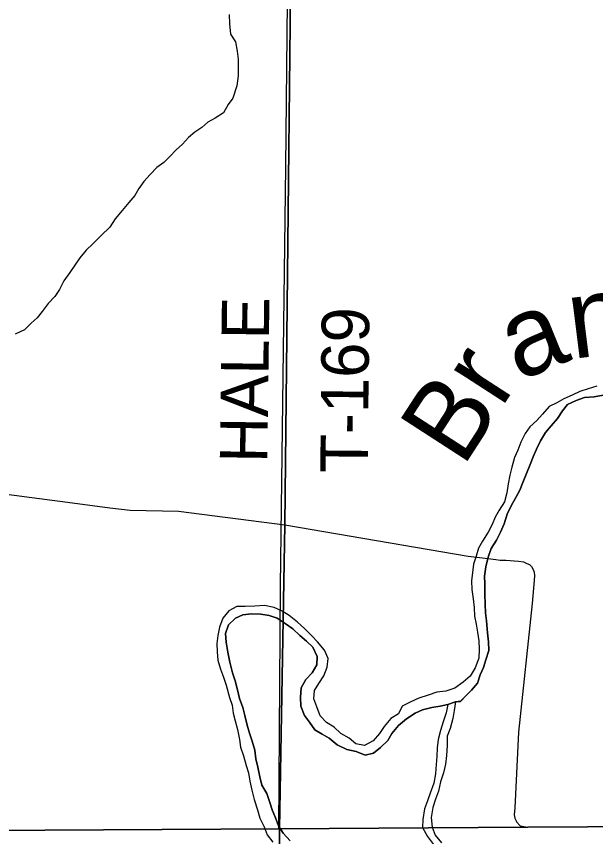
# Model space of a CAD drawing. Extents: x 1857828 to 2277390, y 930619 to 1324581.
# Drawn here: x 2058380 to 2062038, y 1193051 to 1198236 of the extents above; entities that cross this region are included whole.
import ezdxf

# ---------------------------------------------------------------- set-up
doc = ezdxf.new("R2010")
doc.units = 0
for name, color, linetype in [('GM_X_Major_River', 7, 'Continuous'), ('GM_X_Major_River_Text', 7, 'Continuous'), ('GM_X_Minor_River', 7, 'Continuous'), ('GM_X_Section', 7, 'Continuous'), ('GM_X_Township', 7, 'Continuous'), ('GM_X_Township_Road', 7, 'Continuous'), ('GM_X_Township_Road_Text', 7, 'Continuous')]:
    doc.layers.add(name, color=color, linetype=linetype)

msp = doc.modelspace()

# ---------------------------------------------------------------- linework, layer by layer
at = {"layer": 'GM_X_Major_River'}
for points in [[(2062045.2, 1195898.3), (2061991.2, 1195882.2), (2061939.3, 1195864.1), (2061891.3, 1195841.9), (2061837.4, 1195817.8), (2061793.4, 1195793.7), (2061745.5, 1195769.6), (2061703.6, 1195721.4), (2061667.7, 1195681.2), (2061623.7, 1195641.1), (2061593.8, 1195598.9), (2061566, 1195544.8), (2061548.1, 1195494.6), (2061526.2, 1195448.5), (2061508.3, 1195386.3), (2061496.4, 1195336.2), (2061486.6, 1195282.1), (2061478.7, 1195223.9), (2061462.8, 1195167.7), (2061428.9, 1195115.6), (2061403, 1195071.4), (2061385.1, 1195023.3), (2061359.2, 1194975.1), (2061323.4, 1194918.9), (2061299.5, 1194874.8), (2061283.6, 1194824.7), (2061267.7, 1194772.5), (2061259.8, 1194720.4), (2061253.9, 1194668.3), (2061256.1, 1194614.1), (2061264.2, 1194554), (2061270.3, 1194499.9), (2061272.5, 1194443.8), (2061284.6, 1194393.6), (2061292.7, 1194343.5), (2061300.8, 1194289.4), (2061302.9, 1194235.3), (2061301.1, 1194179.2), (2061277.2, 1194119), (2061245.3, 1194064.8), (2061201.4, 1194026.6), (2061149.5, 1193990.5), (2061091.5, 1193970.4), (2061035.5, 1193964.3), (2060981.6, 1193946.1), (2060921.6, 1193926), (2060871.7, 1193903.9), (2060815.7, 1193875.8), (2060793.8, 1193827.6), (2060743.9, 1193797.5), (2060702, 1193747.3), (2060674.1, 1193703.1), (2060634.2, 1193657), (2060578.3, 1193626.8), (2060524.2, 1193636.8), (2060482.2, 1193672.8), (2060428.1, 1193702.8), (2060386, 1193742.8), (2060337.9, 1193772.8)], [(2062085.3, 1195842.2), (2062029.4, 1195832.1), (2061967.4, 1195828), (2061915.4, 1195807.9), (2061861.4, 1195783.8), (2061829.5, 1195743.6), (2061797.6, 1195693.5), (2061757.7, 1195647.3), (2061721.8, 1195605.1), (2061690, 1195553), (2061666.1, 1195500.8), (2061644.2, 1195452.7), (2061624.3, 1195402.5), (2061602.4, 1195346.4), (2061578.5, 1195290.2), (2061560.7, 1195242.1), (2061534.8, 1195193.9), (2061504.9, 1195141.7), (2061479, 1195089.6), (2061461.1, 1195029.4), (2061437.3, 1194975.2), (2061413.4, 1194925.1), (2061379.5, 1194872.9), (2061359.6, 1194816.8), (2061345.7, 1194756.6), (2061335.9, 1194698.4), (2061338, 1194648.3), (2061338.1, 1194584.2), (2061340.3, 1194520), (2061342.4, 1194465.9), (2061348.5, 1194415.8), (2061354.7, 1194339.6), (2061362.8, 1194281.5), (2061363, 1194227.4), (2061345.1, 1194169.2), (2061331.2, 1194121.1), (2061309.3, 1194072.9), (2061291.4, 1194020.8), (2061255.5, 1193976.6), (2061219.6, 1193940.5), (2061183.8, 1193905.7)], [(2061184.3, 1193906.2), (2061219.6, 1193940.5), (2061255.5, 1193976.6), (2061291.4, 1194020.8), (2061309.3, 1194072.9), (2061331.2, 1194121.1), (2061345.1, 1194169.2), (2061363, 1194227.4), (2061362.8, 1194281.5), (2061354.7, 1194339.6), (2061348.5, 1194415.8), (2061342.4, 1194465.9), (2061340.3, 1194520), (2061338.1, 1194584.2), (2061338, 1194648.3), (2061335.9, 1194698.4), (2061345.7, 1194756.6), (2061359.6, 1194816.8), (2061379.5, 1194872.9), (2061413.4, 1194925.1), (2061437.3, 1194975.2), (2061461.1, 1195029.4), (2061479, 1195089.6), (2061504.9, 1195141.7), (2061534.8, 1195193.9), (2061560.7, 1195242.1), (2061578.5, 1195290.2), (2061602.4, 1195346.4), (2061624.3, 1195402.5), (2061644.2, 1195452.7), (2061666.1, 1195500.8), (2061690, 1195553), (2061721.8, 1195605.1), (2061757.7, 1195647.3), (2061797.6, 1195693.5), (2061829.5, 1195743.6), (2061861.4, 1195783.8), (2061915.4, 1195807.9), (2061967.4, 1195828), (2062029.4, 1195832.1), (2062085.3, 1195842.2)], [(2060337.9, 1193772.8), (2060297.8, 1193814.9), (2060277.7, 1193871), (2060257.6, 1193923.1), (2060263.4, 1193975.2), (2060289.3, 1194019.4), (2060321.2, 1194067.5), (2060343.1, 1194121.7), (2060349, 1194177.8), (2060324.9, 1194229.9), (2060280.7, 1194282), (2060246.6, 1194320), (2060198.5, 1194366.1), (2060154.4, 1194406.1), (2060102.3, 1194448.1), (2060058.3, 1194476.1), (2060008.2, 1194500.1), (2059946.2, 1194512), (2059886.2, 1194507.9), (2059824.2, 1194505.9), (2059772.2, 1194505.8), (2059722.2, 1194477.6), (2059684.3, 1194431.5), (2059662.5, 1194375.3), (2059652.6, 1194323.2), (2059644.7, 1194271.1), (2059646.8, 1194218.9), (2059652.9, 1194166.8), (2059669.1, 1194110.7), (2059687.2, 1194058.6), (2059705.3, 1194008.5), (2059725.5, 1193930.3), (2059741.6, 1193882.2), (2059749.7, 1193832.1), (2059761.8, 1193782), (2059775.9, 1193727.9), (2059788.1, 1193665.8), (2059796.2, 1193615.7), (2059814.3, 1193561.6), (2059830.5, 1193501.5), (2059846.6, 1193453.4), (2059854.7, 1193401.3), (2059866.8, 1193345.1), (2059881, 1193285), (2059903.1, 1193220.9), (2059917.3, 1193166.8), (2059945.4, 1193112.7), (2059963.5, 1193062.6), (2059999.6, 1193016.6)], [(2060109.6, 1193024.7), (2060065.5, 1193072.8), (2060035.4, 1193118.8), (2060015.3, 1193168.9), (2059995.1, 1193221), (2059979, 1193273.1), (2059960.9, 1193323.2), (2059930.8, 1193375.3), (2059916.6, 1193429.4), (2059904.5, 1193489.6), (2059892.4, 1193543.7), (2059886.3, 1193597.8), (2059868.1, 1193653.9), (2059852, 1193706), (2059837.9, 1193756.1), (2059821.8, 1193816.2), (2059809.6, 1193868.3), (2059789.5, 1193924.4), (2059775.4, 1193978.5), (2059761.2, 1194036.6), (2059745.1, 1194086.7), (2059727, 1194154.9), (2059714.8, 1194217), (2059704.7, 1194281.2), (2059700.5, 1194335.3), (2059720.4, 1194389.4), (2059764.3, 1194431.6), (2059810.3, 1194453.7), (2059864.3, 1194459.8), (2059924.3, 1194457.9), (2059976.3, 1194449.9), (2060026.4, 1194432), (2060076.4, 1194398), (2060126.5, 1194363.9), (2060170.6, 1194321.9), (2060212.7, 1194285.9), (2060252.8, 1194247.8), (2060278.9, 1194189.8), (2060277.1, 1194137.6), (2060247.2, 1194087.4), (2060207.3, 1194045.3), (2060179.4, 1193991.1), (2060173.5, 1193931), (2060175.7, 1193874.8), (2060199.8, 1193816.7), (2060231.9, 1193774.7), (2060264, 1193726.6), (2060310.1, 1193698.6), (2060356.1, 1193672.6), (2060406.2, 1193630.6), (2060466.3, 1193602.6), (2060526.3, 1193588.7), (2060582.4, 1193566.7), (2060634.4, 1193578.8), (2060680.3, 1193614.9), (2060726.2, 1193659.1), (2060752.1, 1193703.3), (2060794, 1193753.4), (2060843.9, 1193795.6), (2060897.8, 1193831.8), (2060945.8, 1193851.9), (2061003.7, 1193868), (2061055.7, 1193876.1), (2061105.7, 1193886.2), (2061153.7, 1193902.3), (2061184.3, 1193906.2)], [(2061184.7, 1193906.3), (2061153.7, 1193902.3), (2061105.7, 1193886.2), (2061055.7, 1193876.1), (2061003.7, 1193868), (2060945.8, 1193851.9), (2060897.8, 1193831.8), (2060843.9, 1193795.6), (2060794, 1193753.4), (2060752.1, 1193703.3), (2060726.2, 1193659.1), (2060680.3, 1193614.9), (2060634.4, 1193578.8), (2060582.4, 1193566.7), (2060526.3, 1193588.7), (2060466.3, 1193602.6), (2060406.2, 1193630.6), (2060356.1, 1193672.6), (2060310.1, 1193698.6), (2060264, 1193726.6), (2060231.9, 1193774.7), (2060199.8, 1193816.7), (2060175.7, 1193874.8), (2060173.5, 1193931), (2060179.4, 1193991.1), (2060207.3, 1194045.3), (2060247.2, 1194087.4), (2060277.1, 1194137.6), (2060278.9, 1194189.8), (2060252.8, 1194247.8), (2060212.7, 1194285.9), (2060170.6, 1194321.9), (2060126.5, 1194363.9), (2060076.4, 1194398), (2060026.4, 1194432), (2059976.3, 1194449.9), (2059924.3, 1194457.9), (2059864.3, 1194459.8), (2059810.3, 1194453.7), (2059764.3, 1194431.6), (2059720.4, 1194389.4), (2059700.5, 1194335.3), (2059704.7, 1194281.2), (2059714.8, 1194217), (2059727, 1194154.9), (2059745.1, 1194086.7), (2059761.2, 1194036.6), (2059775.4, 1193978.5), (2059789.5, 1193924.4), (2059809.6, 1193868.3), (2059821.8, 1193816.2), (2059837.9, 1193756.1), (2059852, 1193706), (2059868.1, 1193653.9), (2059886.3, 1193597.8), (2059892.4, 1193543.7), (2059904.5, 1193489.6), (2059916.6, 1193429.4), (2059930.8, 1193375.3), (2059960.9, 1193323.2), (2059979, 1193273.1), (2059995.1, 1193221), (2060015.3, 1193168.9), (2060035.4, 1193118.8), (2060065.5, 1193072.8), (2060109.6, 1193024.7)]]:
    msp.add_lwpolyline(points, dxfattribs=at)
at = {"layer": 'GM_X_Minor_River'}
for points in [[(2059723.6, 1198248.6), (2059725.7, 1198188.4), (2059731.9, 1198124.3), (2059764, 1198076.2), (2059774.1, 1198016.1), (2059780.2, 1197966), (2059780.3, 1197911.9), (2059780.5, 1197859.8), (2059772.6, 1197797.6), (2059746.8, 1197719.4), (2059716.9, 1197679.2)], [(2059716.9, 1197679.2), (2059687, 1197627.1), (2059635.1, 1197592.9), (2059589.1, 1197568.8), (2059551.2, 1197534.7), (2059507.3, 1197504.5), (2059467.3, 1197470.4), (2059429.4, 1197428.2), (2059389.5, 1197392.1), (2059349.6, 1197349.9), (2059311.7, 1197313.8), (2059267.7, 1197281.7), (2059223.8, 1197237.5), (2059183.9, 1197193.3), (2059154, 1197149.2), (2059128.1, 1197105), (2059090.2, 1197058.9), (2059048.4, 1197008.7), (2059002.5, 1196956.5), (2058970.6, 1196904.3), (2058914.7, 1196852.1), (2058862.8, 1196797.9), (2058820.9, 1196757.8), (2058781, 1196709.6), (2058749.1, 1196663.4), (2058717.2, 1196617.3), (2058679.3, 1196565.1), (2058651.5, 1196510.9), (2058621.6, 1196464.8), (2058579.7, 1196420.6), (2058541.8, 1196370.5), (2058509.9, 1196330.3), (2058471.9, 1196296.2), (2058430, 1196254), (2058372.1, 1196227.9)], [(2061153.7, 1193902.3), (2061145.8, 1193848.1), (2061135.9, 1193798), (2061120.1, 1193733.8), (2061100.2, 1193685.7), (2061100.3, 1193627.6), (2061096.5, 1193563.4), (2061090.6, 1193509.3), (2061076.7, 1193455.1), (2061058.8, 1193396.9), (2061045, 1193338.8), (2061027.1, 1193288.6), (2061011.2, 1193234.5), (2060999.3, 1193172.3), (2061005.5, 1193110.2), (2061025.6, 1193060.1), (2061065.7, 1193012.1)], [(2061105.7, 1193886.2), (2061093.8, 1193834), (2061076, 1193775.9), (2061058.1, 1193721.7), (2061044.2, 1193665.6), (2061038.3, 1193611.4), (2061036.5, 1193557.3), (2061030.6, 1193507.2), (2061026.7, 1193447), (2061016.8, 1193388.9), (2060993, 1193324.7), (2060977.1, 1193276.6), (2060957.2, 1193226.4), (2060947.4, 1193160.2), (2060945.5, 1193108.1), (2060975.6, 1193052), (2061013.7, 1193001.9)]]:
    msp.add_lwpolyline(points, dxfattribs=at)
at = {"layer": 'GM_X_Section'}
msp.add_lwpolyline([(2060096.2, 1198747.6), (2065488.8, 1198768.7), (2065461.6, 1193128.2), (2065149, 1193126.7), (2062552.9, 1193116.4), (2060037.3, 1193098.9), (2060048.3, 1194634.3), (2060082.6, 1197286.1)], close=True, dxfattribs=at)
at = {"layer": 'GM_X_Township'}
for points in [[(2060293.5, 1215682.6), (2060204.5, 1207259), (2060140.1, 1201171.9), (2060131.4, 1200354.3), (2060127.4, 1199971.2), (2060075, 1195021.5), (2060042.5, 1193100.2), (2056703.2, 1193080.4), (2052995.6, 1193078.3), (2052904.5, 1193058.9), (2046210.9, 1193045.7), (2035008.9, 1192996), (2032348.2, 1192998.4), (2032344.7, 1193489.1), (2032473.9, 1199136.9), (2032547.8, 1208286.9), (2032612.5, 1216299.5)], [(2084053.7, 1193260.9), (2078280.8, 1193208.2), (2073191.4, 1193174), (2068682.3, 1193143.7), (2068071, 1193136.7), (2067855.7, 1193135.1), (2062743.6, 1193117.9), (2061609.4, 1193110.5), (2060042.5, 1193100.2), (2060075, 1195021.5), (2060127.4, 1199971.2), (2060131.4, 1200354.3), (2060140.1, 1201171.9), (2060204.5, 1207259), (2060293.5, 1215682.6)], [(2059891.2, 1179592.7), (2060010.5, 1189354.8), (2060012.3, 1189566.5), (2060042.5, 1193100.2), (2061609.4, 1193110.5), (2062743.6, 1193117.9), (2067855.7, 1193135.1), (2068071, 1193136.7), (2068682.3, 1193143.7), (2073191.4, 1193174), (2078280.8, 1193208.2), (2084053.7, 1193260.9), (2086417.8, 1193294.7), (2086580.2, 1193297), (2086579.8, 1193278), (2086535.7, 1189395.6), (2086427.3, 1179814)]]:
    msp.add_lwpolyline(points, dxfattribs=at)
msp.add_lwpolyline([(2032205.6, 1165869.8), (2032242.9, 1167507.3), (2032280.7, 1179370.6), (2032308.8, 1188668.3), (2032348.2, 1192998.4), (2035008.9, 1192996), (2046210.9, 1193045.7), (2052904.5, 1193058.9), (2052995.6, 1193078.3), (2056703.2, 1193080.4), (2060042.5, 1193100.2), (2060012.3, 1189566.5), (2060010.5, 1189354.8), (2059891.2, 1179592.7), (2059723, 1165821.7), (2056292.9, 1165820.7), (2053083.2, 1165828.5), (2051079.7, 1165829.8), (2046516.3, 1165826.4), (2039516.1, 1165835.1), (2032339.2, 1165871.5)], close=True, dxfattribs=at)
at = {"layer": 'GM_X_Township_Road'}
for points in [[(2060075, 1195021.5), (2060127.4, 1199971.2), (2060131.4, 1200354.4), (2060140.1, 1201171.9)], [(2056803.4, 1195466.9), (2056803.4, 1195466.9), (2057357.9, 1195342.9), (2058478, 1195195.8), (2058654.1, 1195171.2), (2058796.1, 1195152.4), (2058970.1, 1195129.7), (2059098.1, 1195114.8), (2059403.9, 1195108.9), (2060075, 1195021.5)], [(2060075, 1195021.5), (2061232.6, 1194823.7), (2061360.6, 1194808.7), (2061408.6, 1194803.1), (2061434.6, 1194799.3), (2061470.6, 1194799.6), (2061550.6, 1194792.2), (2061582.6, 1194788.5), (2061604.6, 1194778.6), (2061620.7, 1194770.8), (2061632.8, 1194758.8), (2061644.9, 1194738.9), (2061651.1, 1194722.9), (2061653.3, 1194700.9), (2061649.5, 1194670.8), (2061636.8, 1194524.4), (2061551.7, 1193711.9), (2061527.2, 1193233.5), (2061523.4, 1193189.1), (2061528.1, 1193168.3), (2061536.9, 1193150.1)], [(2061536.9, 1193150.1), (2061539.5, 1193144.7), (2061562.1, 1193120.2), (2061609.4, 1193110.5), (2062743.6, 1193118)]]:
    msp.add_lwpolyline(points, dxfattribs=at)

# ---------------------------------------------------------------- texts
at = {"layer": 'GM_X_Major_River_Text'}
for s, height, rotation, p in [('n', 500.3, 7.0834, (2061891.5, 1196070.7)), ('a', 500.3, 22.0845, (2061551.6, 1195929.3)), ('Br', 500.29, 57.0848, (2061199.7, 1195379.7))]:
    msp.add_text(s, height=height, rotation=rotation, dxfattribs=at).set_placement(p)
at = {"layer": 'GM_X_Township_Road_Text'}
for s, rotation, p in [('HALE', 89.2252, (2059964.1, 1195412.3)), ('T-169', 89.4386, (2060599, 1195348.5))]:
    msp.add_text(s, height=300, rotation=rotation, dxfattribs=at).set_placement(p)

doc.saveas('drawing.dxf')
